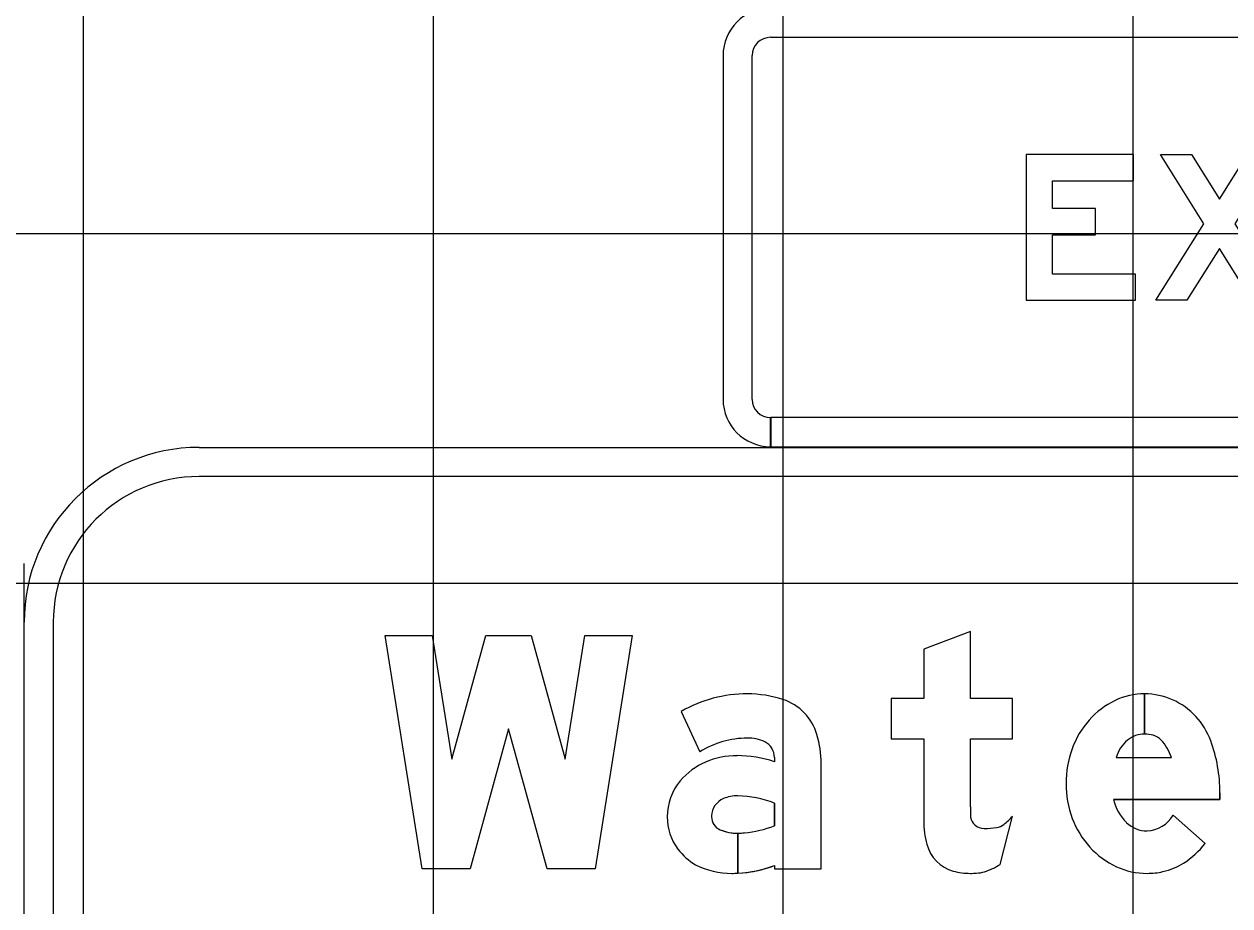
# Model space of a CAD drawing. Extents: x 2193008 to 2198143, y 1236112 to 1237864.
# Drawn here: x 2196966.37 to 2196973.26, y 1237201.26 to 1237206.3 of the extents above; entities that cross this region are included whole.
import ezdxf

# ---------------------------------------------------------------- set-up
doc = ezdxf.new("R2010")
doc.units = 0
doc.layers.add('GSCOLORFILL', color=7, linetype='Continuous')
doc.layers.add('M-ROADS', color=7, linetype='Continuous')

msp = doc.modelspace()

# ---------------------------------------------------------------- linework, layer by layer
at = {"layer": 'GSCOLORFILL'}
for p, q in [((2196970.6329, 1237206.2284), (2196979.5996, 1237206.2284)), ((2196970.3621, 1237206.1243), (2196970.3621, 1237204.1576)), ((2196970.5288, 1237204.1576), (2196970.5288, 1237206.1243)), ((2196970.6329, 1237203.8868), (2196970.6329, 1237204.0534)), ((2196979.5996, 1237204.0534), (2196970.6346, 1237204.0534)), ((2196970.6346, 1237204.0534), (2196970.6346, 1237203.8868)), ((2196970.6346, 1237203.8868), (2196979.5996, 1237203.8868)), ((2196967.3663, 1237203.8826), (2196978.8663, 1237203.8826)), ((2196978.8663, 1237203.7159), (2196967.3663, 1237203.7159)), ((2196966.3663, 1237197.2159), (2196966.3663, 1237203.2183)), ((2196966.3663, 1237197.2159), (2196966.3663, 1237202.8826)), ((2196966.5329, 1237202.8826), (2196966.5329, 1237197.2159)), ((2196972.7721, 1237202.4728), (2196972.7721, 1237202.2428)), ((2196972.7721, 1237202.2428), (2196972.7721, 1237202.4728)), ((2196972.7721, 1237202.4728), (2196972.7721, 1237202.2428)), ((2196972.7721, 1237202.2428), (2196972.7721, 1237202.4728)), ((2196972.6094, 1237202.1091), (2196972.9253, 1237202.1091)), ((2196972.6094, 1237202.1091), (2196972.9253, 1237202.1091)), ((2196972.6094, 1237202.1091), (2196972.9253, 1237202.1091)), ((2196971.9459, 1237201.4976), (2196972.016, 1237201.7736)), ((2196971.9459, 1237201.4976), (2196972.016, 1237201.7736)), ((2196971.9459, 1237201.4976), (2196972.016, 1237201.7736)), ((2196973.1185, 1237201.6172), (2196972.9359, 1237201.7788)), ((2196972.9359, 1237201.7788), (2196973.1185, 1237201.6172)), ((2196972.9359, 1237201.7788), (2196973.1185, 1237201.6172))]:
    msp.add_line(p, q, dxfattribs=at)
for points in [[(2196972.7204, 1237204.8743), (2196972.2454, 1237204.8743), (2196972.2454, 1237205.0984), (2196972.4913, 1237205.0984), (2196972.4913, 1237205.2484), (2196972.2454, 1237205.2484), (2196972.2454, 1237205.4076), (2196972.7079, 1237205.4076), (2196972.7079, 1237205.5576), (2196972.0954, 1237205.5576), (2196972.0954, 1237204.7243), (2196972.7204, 1237204.7243)], [(2196972.7204, 1237204.8743), (2196972.2454, 1237204.8743), (2196972.2454, 1237205.0984), (2196972.4913, 1237205.0984), (2196972.4913, 1237205.2484), (2196972.2454, 1237205.2484), (2196972.2454, 1237205.4076), (2196972.7079, 1237205.4076), (2196972.7079, 1237205.5576), (2196972.0954, 1237205.5576), (2196972.0954, 1237204.7243), (2196972.7204, 1237204.7243)], [(2196972.7204, 1237204.8743), (2196972.2454, 1237204.8743), (2196972.2454, 1237205.0984), (2196972.4913, 1237205.0984), (2196972.4913, 1237205.2484), (2196972.2454, 1237205.2484), (2196972.2454, 1237205.4076), (2196972.7079, 1237205.4076), (2196972.7079, 1237205.5576), (2196972.0954, 1237205.5576), (2196972.0954, 1237204.7243), (2196972.7204, 1237204.7243)], [(2196973.385, 1237204.7243), (2196973.1996, 1237205.0198), (2196973.0142, 1237204.7243), (2196972.8371, 1237204.7243), (2196973.1111, 1237205.1609), (2196972.8621, 1237205.5576), (2196973.0392, 1237205.5576), (2196973.1996, 1237205.302), (2196973.36, 1237205.5576), (2196973.5371, 1237205.5576), (2196973.2881, 1237205.1609), (2196973.5621, 1237204.7243)], [(2196973.385, 1237204.7243), (2196973.1996, 1237205.0198), (2196973.0142, 1237204.7243), (2196972.8371, 1237204.7243), (2196973.1111, 1237205.1609), (2196972.8621, 1237205.5576), (2196973.0392, 1237205.5576), (2196973.1996, 1237205.302), (2196973.36, 1237205.5576), (2196973.5371, 1237205.5576), (2196973.2881, 1237205.1609), (2196973.5621, 1237204.7243)], [(2196973.385, 1237204.7243), (2196973.1996, 1237205.0198), (2196973.0142, 1237204.7243), (2196972.8371, 1237204.7243), (2196973.1111, 1237205.1609), (2196972.8621, 1237205.5576), (2196973.0392, 1237205.5576), (2196973.1996, 1237205.302), (2196973.36, 1237205.5576), (2196973.5371, 1237205.5576), (2196973.2881, 1237205.1609), (2196973.5621, 1237204.7243)], [(2196969.136, 1237202.2728), (2196968.916, 1237201.4728), (2196968.6415, 1237201.4728), (2196968.4294, 1237202.8061), (2196968.6994, 1237202.8061), (2196968.8118, 1237202.0994), (2196969.0061, 1237202.8061), (2196969.2659, 1237202.8061), (2196969.4603, 1237202.0994), (2196969.5727, 1237202.8061), (2196969.8427, 1237202.8061), (2196969.6306, 1237201.4728), (2196969.356, 1237201.4728)], [(2196969.136, 1237202.2728), (2196968.916, 1237201.4728), (2196968.6415, 1237201.4728), (2196968.4294, 1237202.8061), (2196968.6994, 1237202.8061), (2196968.8118, 1237202.0994), (2196969.0061, 1237202.8061), (2196969.2659, 1237202.8061), (2196969.4603, 1237202.0994), (2196969.5727, 1237202.8061), (2196969.8427, 1237202.8061), (2196969.6306, 1237201.4728), (2196969.356, 1237201.4728)], [(2196969.136, 1237202.2728), (2196968.916, 1237201.4728), (2196968.6415, 1237201.4728), (2196968.4294, 1237202.8061), (2196968.6994, 1237202.8061), (2196968.8118, 1237202.0994), (2196969.0061, 1237202.8061), (2196969.2659, 1237202.8061), (2196969.4603, 1237202.0994), (2196969.5727, 1237202.8061), (2196969.8427, 1237202.8061), (2196969.6306, 1237201.4728), (2196969.356, 1237201.4728)]]:
    msp.add_lwpolyline(points, close=True, dxfattribs=at)
for points in [[(2196971.776, 1237201.8261), (2196971.776, 1237202.2161), (2196972.016, 1237202.2161), (2196972.016, 1237202.4461), (2196971.776, 1237202.4461), (2196971.776, 1237202.8294), (2196971.5094, 1237202.7283), (2196971.5094, 1237202.4461), (2196971.3227, 1237202.4461), (2196971.3227, 1237202.2161), (2196971.5094, 1237202.2161), (2196971.5094, 1237201.7455)], [(2196971.776, 1237201.8261), (2196971.776, 1237202.2161), (2196972.016, 1237202.2161), (2196972.016, 1237202.4461), (2196971.776, 1237202.4461), (2196971.776, 1237202.8294), (2196971.5094, 1237202.7283), (2196971.5094, 1237202.4461), (2196971.3227, 1237202.4461), (2196971.3227, 1237202.2161), (2196971.5094, 1237202.2161), (2196971.5094, 1237201.7455)], [(2196971.776, 1237201.8261), (2196971.776, 1237202.2161), (2196972.016, 1237202.2161), (2196972.016, 1237202.4461), (2196971.776, 1237202.4461), (2196971.776, 1237202.8294), (2196971.5094, 1237202.7283), (2196971.5094, 1237202.4461), (2196971.3227, 1237202.4461), (2196971.3227, 1237202.2161), (2196971.5094, 1237202.2161), (2196971.5094, 1237201.7455)], [(2196970.1229, 1237202.3726), (2196970.23, 1237202.1415)], [(2196970.1229, 1237202.3726), (2196970.23, 1237202.1415)], [(2196970.1229, 1237202.3726), (2196970.23, 1237202.1415)], [(2196970.656, 1237202.109), (2196970.656, 1237202.0845)], [(2196970.656, 1237202.109), (2196970.656, 1237202.0845)], [(2196970.656, 1237202.109), (2196970.656, 1237202.0845)], [(2196970.656, 1237201.4914), (2196970.656, 1237201.4728), (2196970.9227, 1237201.4728), (2196970.9227, 1237202.0744)], [(2196970.656, 1237201.4914), (2196970.656, 1237201.4728), (2196970.9227, 1237201.4728), (2196970.9227, 1237202.0744)], [(2196970.656, 1237201.4914), (2196970.656, 1237201.4728), (2196970.9227, 1237201.4728), (2196970.9227, 1237202.0744)], [(2196972.5942, 1237201.8691), (2196973.2027, 1237201.8691), (2196973.2027, 1237201.9072)], [(2196973.2027, 1237201.9072), (2196973.2027, 1237201.8691), (2196972.5942, 1237201.8691)], [(2196973.2027, 1237201.9072), (2196973.2027, 1237201.8691), (2196972.5942, 1237201.8691)], [(2196970.656, 1237201.7189), (2196970.656, 1237201.8484)], [(2196970.656, 1237201.8484), (2196970.656, 1237201.7189)], [(2196970.656, 1237201.8484), (2196970.656, 1237201.7189)], [(2196970.4461, 1237201.447), (2196970.4461, 1237201.6757)], [(2196970.4461, 1237201.6757), (2196970.4461, 1237201.447)], [(2196970.4461, 1237201.447), (2196970.4461, 1237201.6757)], [(2196970.4461, 1237201.6757), (2196970.4461, 1237201.447)]]:
    msp.add_lwpolyline(points, dxfattribs=at)
for centre, radius, start, end in [((2196970.6329, 1237206.1243), 0.2708, 90, 180), ((2196970.6329, 1237206.1243), 0.1042, 90, 180), ((2196970.6329, 1237204.1576), 0.2708, 180, 270), ((2196970.6329, 1237204.1576), 0.1042, 180, 270), ((2196967.3663, 1237202.8826), 1, 90, 180), ((2196967.3663, 1237202.8826), 0.8333, 90, 180)]:
    msp.add_arc(centre, radius, start, end, dxfattribs=at)
for centre, major_axis, ratio, start_param, end_param in [((2196970.5012, 1237201.7085), (0, 0.7643), 0.999998, 6.283185, 6.800904), ((2196970.5012, 1237201.7085), (0, 0.7643), 0.999998, 0, 0.517719), ((2196970.5012, 1237201.7085), (0, 0.7643), 0.999998, 0, 0.517719), ((2196970.5012, 1237201.8201), (0, 0.6527), 0.999998, 5.96613, 6.283185), ((2196970.5012, 1237201.8201), (0, 0.6527), 0.999998, 5.96613, 6.283185), ((2196970.5012, 1237201.8201), (0, 0.6527), 0.999998, 5.96613, 6.283185), ((2196970.6111, 1237202.1552), (0, 0.3), 0.999998, 4.997165, 5.96613), ((2196970.6111, 1237202.1552), (0, 0.3), 0.999998, 4.997165, 5.96613), ((2196970.6111, 1237202.1552), (0, 0.3), 0.999998, 4.997165, 5.96613), ((2196972.7721, 1237202.0778), (0, 0.3949), 0.999995, 0, 0.44196), ((2196972.7721, 1237202.0778), (0, 0.3949), 0.999995, 0, 0.44196), ((2196972.7721, 1237202.0778), (0, 0.3949), 0.999995, 0, 0.44196), ((2196972.7721, 1237202.0778), (0, 0.3949), 0.999995, 5.868518, 6.283185), ((2196972.7721, 1237202.0778), (0, 0.3949), 0.999995, 5.868518, 6.283016), ((2196972.7721, 1237202.0778), (0, 0.3949), 0.999995, 5.868518, 6.283016), ((2196972.7621, 1237202.0621), (0, 0.4133), 0.999995, 5.061282, 5.861635), ((2196972.7621, 1237202.0621), (0, 0.4133), 0.999995, 5.061282, 5.861635), ((2196972.7621, 1237202.0621), (0, 0.4133), 0.999995, 5.061282, 5.861635), ((2196972.7992, 1237202.0205), (0, 0.4583), 0.999995, 0.44196, 0.851746), ((2196972.7992, 1237202.0205), (0, 0.4583), 0.999995, 0.44196, 0.851746), ((2196972.7992, 1237202.0205), (0, 0.4583), 0.999995, 0.44196, 0.851746), ((2196972.8415, 1237201.9835), (0, 0.5146), 0.999995, 0.851746, 1.222943), ((2196972.8415, 1237201.9835), (0, 0.5146), 0.999995, 0.851746, 1.222943), ((2196972.8415, 1237201.9835), (0, 0.5146), 0.999995, 0.851746, 1.222943), ((2196970.3351, 1237202.0744), (0, 0.5876), 0.999998, 4.712389, 4.997165), ((2196970.3351, 1237202.0744), (0, 0.5876), 0.999998, 4.712389, 4.997165), ((2196970.3351, 1237202.0744), (0, 0.5876), 0.999998, 4.712389, 4.997165), ((2196972.7721, 1237202.0882), (0, 0.1546), 0.999995, 0, 0.684319), ((2196972.7721, 1237202.0882), (0, 0.1546), 0.999995, 0, 0.684319), ((2196972.7721, 1237202.0882), (0, 0.1546), 0.999995, 0, 0.684319), ((2196972.7721, 1237202.0635), (0, 0.1792), 0.999995, 6.008019, 6.283185), ((2196972.7721, 1237202.0635), (0, 0.1792), 0.999995, 6.008019, 6.282813), ((2196972.7721, 1237202.0635), (0, 0.1792), 0.999995, 6.008019, 6.282813), ((2196972.7936, 1237202.1398), (0, 0.1), 0.999995, 5.468651, 6.008019), ((2196972.7936, 1237202.1398), (0, 0.1), 0.999995, 5.468651, 6.008019), ((2196972.7936, 1237202.1398), (0, 0.1), 0.999995, 5.468651, 6.008019), ((2196970.5012, 1237201.7085), (0, 0.5109), 0.999998, 0, 0.559495), ((2196970.5012, 1237201.7085), (0, 0.5109), 0.999998, 0, 0.559495), ((2196970.5012, 1237201.7085), (0, 0.5109), 0.999998, 0, 0.559495), ((2196970.5107, 1237202.0176), (0, 0.202), 0.999998, 5.822746, 6.330435), ((2196970.5107, 1237202.0176), (0, 0.202), 0.999998, 5.822746, 6.330435), ((2196970.5107, 1237202.0176), (0, 0.202), 0.999998, 5.822746, 6.330435), ((2196970.556, 1237202.109), (0, 0.1), 0.999998, 4.712389, 5.822746), ((2196970.556, 1237202.109), (0, 0.1), 0.999998, 4.712389, 5.822746), ((2196970.556, 1237202.109), (0, 0.1), 0.999998, 4.712389, 5.822746), ((2196972.8098, 1237202.0482), (0, 0.2095), 0.999995, 0.703138, 1.275447), ((2196972.8098, 1237202.0482), (0, 0.2095), 0.999995, 0.703138, 1.275447), ((2196972.8098, 1237202.0482), (0, 0.2095), 0.999995, 0.703138, 1.275447), ((2196972.6744, 1237202.0273), (0, 0.2639), 0.999995, 5.027692, 5.468651), ((2196972.6744, 1237202.0273), (0, 0.2639), 0.999995, 5.027692, 5.468651), ((2196972.6744, 1237202.0273), (0, 0.2639), 0.999995, 5.027692, 5.468651), ((2196972.336, 1237201.9072), (0, 0.8667), 0.999995, 4.712389, 5.061282), ((2196972.336, 1237201.9072), (0, 0.8667), 0.999995, 4.712389, 5.061282), ((2196972.336, 1237201.9072), (0, 0.8667), 0.999995, 4.712389, 5.061282), ((2196970.4422, 1237201.6621), (0, 0.4572), 0.999998, 0, 0.404512), ((2196970.4422, 1237201.6621), (0, 0.4572), 0.999998, 0, 0.404512), ((2196970.4422, 1237201.6621), (0, 0.4572), 0.999998, 0, 0.404512), ((2196970.4422, 1237201.4462), (0, 0.6732), 0.999998, 5.959871, 6.283185), ((2196970.4422, 1237201.4462), (0, 0.6732), 0.999998, 5.959871, 6.283185), ((2196970.4422, 1237201.4462), (0, 0.6732), 0.999998, 5.959871, 6.283185), ((2196972.9078, 1237201.9594), (0, 0.5851), 0.999995, 1.222943, 1.570796), ((2196972.9078, 1237201.9594), (0, 0.5851), 0.999995, 1.222943, 1.570796), ((2196972.9078, 1237201.9594), (0, 0.5851), 0.999995, 1.222943, 1.570796), ((2196970.4109, 1237201.7302), (0, 0.3823), 0.999998, 0.399285, 0.87593), ((2196970.4109, 1237201.7302), (0, 0.3823), 0.999998, 0.399285, 0.87593), ((2196970.4109, 1237201.7302), (0, 0.3823), 0.999998, 0.399285, 0.87593), ((2196970.3638, 1237201.7694), (0, 0.3211), 0.999998, 0.87593, 1.570796), ((2196970.3638, 1237201.7694), (0, 0.3211), 0.999998, 0.87593, 1.570796), ((2196970.3638, 1237201.7694), (0, 0.3211), 0.999998, 0.87593, 1.570796), ((2196972.8903, 1237201.9594), (0, 0.5676), 0.999995, 1.570796, 1.928626), ((2196972.8903, 1237201.9594), (0, 0.5676), 0.999995, 1.570796, 1.928626), ((2196972.8903, 1237201.9594), (0, 0.5676), 0.999995, 1.570796, 1.928626), ((2196970.441, 1237201.6967), (0, 0.1928), 0.999998, 6.25958, 6.691732), ((2196970.441, 1237201.6967), (0, 0.1928), 0.999998, 6.259455, 6.691732), ((2196970.441, 1237201.6967), (0, 0.1928), 0.999998, 6.259455, 6.691732), ((2196970.4453, 1237201.8795), (0, 0.01), 0.999998, 6.254787, 6.25958), ((2196970.4269, 1237201.2342), (0, 0.6556), 0.999998, 5.926185, 6.254823), ((2196970.4269, 1237201.2342), (0, 0.6556), 0.999998, 5.926185, 6.254823), ((2196970.4269, 1237201.2342), (0, 0.6556), 0.999998, 5.926185, 6.254787), ((2196970.4094, 1237201.7697), (0, 0.1133), 0.999998, 0.408547, 1.530785), ((2196970.4094, 1237201.7697), (0, 0.1133), 0.999998, 0.408547, 1.530785), ((2196970.4094, 1237201.7697), (0, 0.1133), 0.999998, 0.408547, 1.530785), ((2196973.4453, 1237201.8261), (0, 1.6693), 0.999994, 1.570796, 1.606005), ((2196973.4453, 1237201.8261), (0, 1.6693), 0.999994, 1.570796, 1.606005), ((2196973.4453, 1237201.8261), (0, 1.6693), 0.999994, 1.570796, 1.606005), ((2196972.8504, 1237201.9257), (0, 0.2623), 0.999995, 1.788032, 2.378697), ((2196972.8504, 1237201.9257), (0, 0.2623), 0.999995, 1.788032, 2.378697), ((2196972.8504, 1237201.9257), (0, 0.2623), 0.999995, 1.788032, 2.378697), ((2196970.3496, 1237201.7694), (0, 0.3069), 0.999998, 1.570796, 2.21394), ((2196970.3496, 1237201.7694), (0, 0.3069), 0.999998, 1.570796, 2.21394), ((2196970.3496, 1237201.7694), (0, 0.3069), 0.999998, 1.570796, 2.21394), ((2196970.4168, 1237201.7694), (0, 0.1207), 0.999998, 1.530785, 1.570796), ((2196970.4168, 1237201.7694), (0, 0.1207), 0.999998, 1.530785, 1.570796), ((2196970.4168, 1237201.7694), (0, 0.1207), 0.999998, 1.530785, 1.570796), ((2196970.376, 1237201.7694), (0, 0.08), 0.999998, 1.570796, 2.757027), ((2196970.376, 1237201.7694), (0, 0.08), 0.999998, 1.570796, 2.757027), ((2196970.376, 1237201.7694), (0, 0.08), 0.999998, 1.570796, 2.757027), ((2196971.8526, 1237201.7803), (0, 0.0767), 0.999994, 1.74085, 2.407828), ((2196971.8526, 1237201.7803), (0, 0.0767), 0.999994, 1.74085, 2.407828), ((2196971.8526, 1237201.7803), (0, 0.0767), 0.999994, 1.74085, 2.407828), ((2196971.8405, 1237201.9045), (0, 0.2189), 0.999994, 3.756278, 4.071638), ((2196971.8405, 1237201.9045), (0, 0.2189), 0.999994, 3.756278, 4.071638), ((2196971.8405, 1237201.9045), (0, 0.2189), 0.999994, 3.756278, 4.071638), ((2196972.8395, 1237201.9404), (0, 0.5133), 0.999995, 1.928626, 2.305123), ((2196972.8395, 1237201.9404), (0, 0.5133), 0.999995, 1.928626, 2.305123), ((2196972.8395, 1237201.9404), (0, 0.5133), 0.999995, 1.928626, 2.305123), ((2196972.7731, 1237201.8794), (0, 0.1914), 0.999995, 3.209537, 4.158837), ((2196972.7731, 1237201.8794), (0, 0.1914), 0.999995, 3.209537, 4.158837), ((2196972.7731, 1237201.8794), (0, 0.1914), 0.999995, 3.209537, 4.158837), ((2196970.4461, 1237201.9424), (0, 0.2667), 0.999998, 2.757027, 3.28451), ((2196970.4461, 1237201.9424), (0, 0.2667), 0.999998, 2.757027, 3.141593), ((2196970.4461, 1237201.9424), (0, 0.2667), 0.999998, 2.757027, 3.141593), ((2196970.4305, 1237202.2924), (0, 0.6163), 0.999998, 3.228562, 3.516221), ((2196970.4305, 1237202.2924), (0, 0.6163), 0.999998, 3.228562, 3.516221), ((2196970.4305, 1237202.2924), (0, 0.6163), 0.999998, 3.228562, 3.516221), ((2196972.0268, 1237201.7455), (0, 0.5174), 0.999994, 1.570796, 1.830698), ((2196972.0268, 1237201.7455), (0, 0.5174), 0.999994, 1.570796, 1.830698), ((2196972.0268, 1237201.7455), (0, 0.5174), 0.999994, 1.570796, 1.830698), ((2196971.8551, 1237201.783), (0, 0.0803), 0.999994, 2.407828, 3.141593), ((2196971.8551, 1237201.783), (0, 0.0803), 0.999994, 2.407828, 3.141593), ((2196971.8551, 1237201.783), (0, 0.0803), 0.999994, 2.407828, 3.141593), ((2196971.8551, 1237202.1238), (0, 0.4211), 0.999994, 3.141593, 3.310762), ((2196971.8551, 1237202.1238), (0, 0.4211), 0.999994, 3.141593, 3.310762), ((2196971.8551, 1237202.1238), (0, 0.4211), 0.999994, 3.141593, 3.310762), ((2196971.9091, 1237201.8073), (0, 0.1), 0.999994, 3.310762, 3.756278), ((2196971.9091, 1237201.8073), (0, 0.1), 0.999994, 3.310762, 3.756278), ((2196971.9091, 1237201.8073), (0, 0.1), 0.999994, 3.310762, 3.756278), ((2196972.7884, 1237201.862), (0, 0.1735), 0.999995, 2.383204, 3.128268), ((2196972.7884, 1237201.862), (0, 0.1735), 0.999995, 2.383204, 3.128268), ((2196972.7884, 1237201.862), (0, 0.1735), 0.999995, 2.383204, 3.128268), ((2196970.4461, 1237201.9424), (0, 0.2667), 0.999998, 3.141843, 3.28451), ((2196970.4461, 1237201.9424), (0, 0.2667), 0.999998, 3.141843, 3.28451), ((2196971.7361, 1237201.6682), (0, 0.2167), 0.999994, 1.830698, 2.869526), ((2196971.7361, 1237201.6682), (0, 0.2167), 0.999994, 1.830698, 2.869526), ((2196971.7361, 1237201.6682), (0, 0.2167), 0.999994, 1.830698, 2.869526), ((2196972.7276, 1237201.9235), (0, 0.4966), 0.999995, 3.710413, 4.047817), ((2196972.7276, 1237201.9235), (0, 0.4966), 0.999995, 3.710413, 4.047817), ((2196972.7276, 1237201.9235), (0, 0.4966), 0.999995, 3.710413, 4.047817), ((2196970.3769, 1237201.7898), (0, 0.341), 0.999998, 2.21394, 2.611125), ((2196970.3769, 1237201.7898), (0, 0.341), 0.999998, 2.21394, 2.611125), ((2196970.3769, 1237201.7898), (0, 0.341), 0.999998, 2.21394, 2.611125), ((2196972.807, 1237201.9111), (0, 0.4695), 0.999995, 2.305123, 2.711411), ((2196972.807, 1237201.9111), (0, 0.4695), 0.999995, 2.305123, 2.711411), ((2196972.807, 1237201.9111), (0, 0.4695), 0.999995, 2.305123, 2.711411), ((2196970.4118, 1237201.9049), (0, 0.4588), 0.999998, 2.672443, 3.141593), ((2196970.4118, 1237201.9049), (0, 0.4588), 0.999998, 2.672443, 3.141593), ((2196970.4118, 1237201.9049), (0, 0.4588), 0.999998, 2.672443, 3.141593), ((2196970.4118, 1237202.1267), (0, 0.6806), 0.999998, 3.141593, 3.508644), ((2196970.4118, 1237202.1267), (0, 0.6806), 0.999998, 3.192057, 3.508644), ((2196970.4118, 1237202.1267), (0, 0.6806), 0.999998, 3.192057, 3.508644), ((2196971.7675, 1237201.7599), (0, 0.3172), 0.999994, 3.427755, 3.738844), ((2196971.7675, 1237201.7599), (0, 0.3172), 0.999994, 3.427755, 3.738844), ((2196971.7675, 1237201.7599), (0, 0.3172), 0.999994, 3.427755, 3.738844), ((2196972.7861, 1237201.8656), (0, 0.4195), 0.999995, 2.711411, 3.141593), ((2196972.7861, 1237201.8656), (0, 0.4195), 0.999995, 2.711411, 3.141593), ((2196972.7861, 1237201.8656), (0, 0.4195), 0.999995, 2.711411, 3.141593), ((2196972.7975, 1237201.814), (0, 0.3667), 0.999995, 3.35931, 3.710413), ((2196972.7975, 1237201.814), (0, 0.3667), 0.999995, 3.35931, 3.710413), ((2196972.7975, 1237201.814), (0, 0.3667), 0.999995, 3.35931, 3.710413), ((2196970.4118, 1237202.1267), (0, 0.6806), 0.999998, 3.141593, 3.191959), ((2196970.4118, 1237202.1267), (0, 0.6806), 0.999998, 3.141593, 3.191959), ((2196971.776, 1237201.8112), (0, 0.3651), 0.999994, 2.869526, 3.141593), ((2196971.776, 1237201.8112), (0, 0.3651), 0.999994, 2.869526, 3.141593), ((2196971.776, 1237201.8112), (0, 0.3651), 0.999994, 2.869526, 3.141593), ((2196971.776, 1237201.9719), (0, 0.5258), 0.999994, 3.141593, 3.205734), ((2196971.776, 1237201.9719), (0, 0.5258), 0.999994, 3.141593, 3.205734), ((2196971.776, 1237201.9719), (0, 0.5258), 0.999994, 3.141593, 3.205734), ((2196971.7959, 1237201.6634), (0, 0.2167), 0.999994, 3.205734, 3.427755), ((2196971.7959, 1237201.6634), (0, 0.2167), 0.999994, 3.205734, 3.427755), ((2196971.7959, 1237201.6634), (0, 0.2167), 0.999994, 3.205734, 3.427755), ((2196972.7861, 1237201.8656), (0, 0.4195), 0.999995, 3.141593, 3.35931), ((2196972.7861, 1237201.8656), (0, 0.4195), 0.999995, 3.141593, 3.35931), ((2196972.7861, 1237201.8656), (0, 0.4195), 0.999995, 3.141593, 3.35931)]:
    msp.add_ellipse(centre, major_axis=major_axis, ratio=ratio, start_param=start_param, end_param=end_param, dxfattribs=at)
at = {"layer": 'M-ROADS'}
for p, q in [((2196966.7065, 1237163.1062), (2196966.7065, 1237223.1062)), ((2196968.7065, 1237163.1062), (2196968.7065, 1237223.1062)), ((2196970.7065, 1237163.1062), (2196970.7065, 1237223.1062)), ((2196972.7065, 1237163.1062), (2196972.7065, 1237223.1062)), ((2196944.7065, 1237205.1062), (2197074.7065, 1237205.1062)), ((2196944.7065, 1237203.1062), (2197074.7065, 1237203.1062))]:
    msp.add_line(p, q, dxfattribs=at)

doc.saveas('drawing.dxf')
